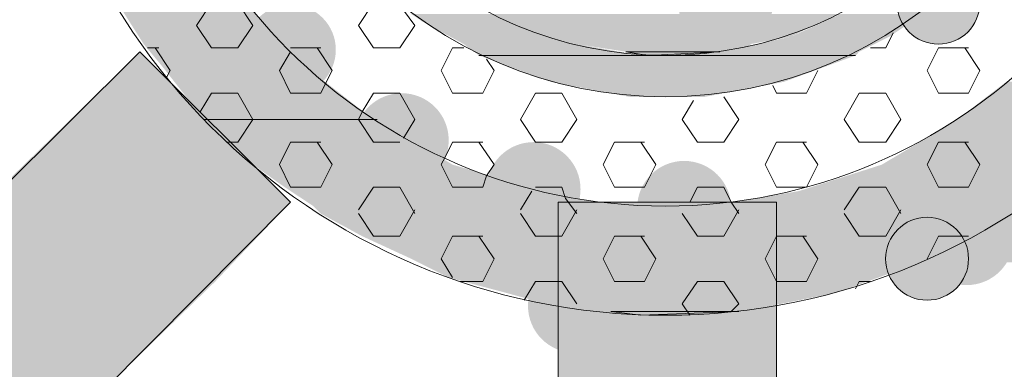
# Model space of a CAD drawing. Extents: x 3940905 to 4145695, y 925352 to 1109797.
# Tile 545 of 656: x 4011766 to 4011899, y 1099847 to 1099894. Entities that reach past the tile are written whole.
import ezdxf

# ---------------------------------------------------------------- set-up
doc = ezdxf.new("R2010")
doc.units = 0
doc.header["$LTSCALE"] = 750
doc.header["$MEASUREMENT"] = 0
doc.layers.add('CKD Equipments', color=252, linetype='CONTINUOUS', lineweight=0)

msp = doc.modelspace()

# ---------------------------------------------------------------- hatches: boundary and pattern name
at = {"layer": 'CKD Equipments', "true_color": 0x808080}
h = msp.add_hatch(color=8, dxfattribs=at)
edge = h.paths.add_edge_path(flags=16)
edge.add_arc((4011861.2, 1099896.49), 6.35, 0, 360)
h = msp.add_hatch(color=8, dxfattribs=at)
edge = h.paths.add_edge_path(flags=16)
edge.add_arc((4011889.95, 1099896.75), 5.6, 0, 360)
h = msp.add_hatch(color=8, dxfattribs=at)
h.paths.add_polyline_path([(4011801.42, 1099891.15), (4011779.03, 1099896.75), (4011796.33, 1099896.75)])
h.paths.add_polyline_path([(4011782.59, 1099891.15), (4011801.42, 1099891.15), (4011779.03, 1099896.75)])
h = msp.add_hatch(color=8, dxfattribs=at)
edge = h.paths.add_edge_path(flags=16)
edge.add_arc((4011802.43, 1099890.39), 6.11, 0, 360)
h = msp.add_hatch(color=8, dxfattribs=at)
h.paths.add_polyline_path([(4011831.95, 1099894.2), (4011818.72, 1099895.22), (4011829.91, 1099895.22)])
h.paths.add_polyline_path([(4011820.24, 1099894.2), (4011831.95, 1099894.2), (4011818.72, 1099895.22)])
h = msp.add_hatch(color=8, dxfattribs=at)
h.paths.add_polyline_path([(4011874.18, 1099894.2), (4011829.91, 1099895.22), (4011876.72, 1099895.22)])
h.paths.add_polyline_path([(4011831.95, 1099894.2), (4011874.18, 1099894.2), (4011829.91, 1099895.22)])
h = msp.add_hatch(color=8, dxfattribs=at)
h.paths.add_polyline_path([(4011883.34, 1099892.17), (4011876.72, 1099895.22), (4011887.91, 1099895.22)])
h.paths.add_polyline_path([(4011870.11, 1099892.17), (4011883.34, 1099892.17), (4011876.72, 1099895.22)])
h = msp.add_hatch(color=8, dxfattribs=at)
h.paths.add_polyline_path([(4011841.1, 1099891.15), (4011820.24, 1099894.2), (4011831.95, 1099894.2)])
h.paths.add_polyline_path([(4011825.84, 1099891.15), (4011841.1, 1099891.15), (4011820.24, 1099894.2)])
h = msp.add_hatch(color=8, dxfattribs=at)
h.paths.add_polyline_path([(4011870.11, 1099892.17), (4011831.95, 1099894.2), (4011874.18, 1099894.2)])
h.paths.add_polyline_path([(4011837.03, 1099892.17), (4011870.11, 1099892.17), (4011831.95, 1099894.2)])
h = msp.add_hatch(color=8, dxfattribs=at)
h.paths.add_polyline_path([(4011804.47, 1099888.1), (4011782.59, 1099891.15), (4011801.42, 1099891.15)])
h.paths.add_polyline_path([(4011785.13, 1099888.1), (4011804.47, 1099888.1), (4011782.59, 1099891.15)])
h = msp.add_hatch(color=8, dxfattribs=at)
h.paths.add_polyline_path([(4011849.75, 1099889.62), (4011825.84, 1099891.15), (4011841.1, 1099891.15)])
h.paths.add_polyline_path([(4011827.87, 1099889.62), (4011849.75, 1099889.62), (4011825.84, 1099891.15)])
h = msp.add_hatch(color=8, dxfattribs=at)
h.paths.add_polyline_path([(4011864.51, 1099891.15), (4011837.03, 1099892.17), (4011870.11, 1099892.17)])
h.paths.add_polyline_path([(4011841.1, 1099891.15), (4011864.51, 1099891.15), (4011837.03, 1099892.17)])
h = msp.add_hatch(color=8, dxfattribs=at)
h.paths.add_polyline_path([(4011860.44, 1099890.13), (4011841.1, 1099891.15), (4011864.51, 1099891.15)])
h.paths.add_polyline_path([(4011847.72, 1099890.13), (4011860.44, 1099890.13), (4011841.1, 1099891.15)])
h = msp.add_hatch(color=8, dxfattribs=at)
h.paths.add_polyline_path([(4011879.26, 1099890.13), (4011870.11, 1099892.17), (4011883.34, 1099892.17)])
h.paths.add_polyline_path([(4011860.44, 1099890.13), (4011879.26, 1099890.13), (4011870.11, 1099892.17)])
at = {"layer": 'CKD Equipments', "true_color": 0xff0000}
h = msp.add_hatch(color=1, dxfattribs=at)
h.paths.add_polyline_path([(4011802.43, 1099869.78), (4011761.22, 1099869.78), (4011782.08, 1099890.13)])
h.paths.add_polyline_path([(4011751.04, 1099859.09), (4011802.43, 1099869.78), (4011761.22, 1099869.78)])
h.paths.add_polyline_path([(4011792.26, 1099859.09), (4011751.04, 1099859.09), (4011802.43, 1099869.78)])
at = {"layer": 'CKD Equipments', "true_color": 0x808080}
h = msp.add_hatch(color=8, dxfattribs=at)
h.paths.add_polyline_path([(4011878.76, 1099889.62), (4011860.44, 1099890.13), (4011879.26, 1099890.13)])
h.paths.add_polyline_path([(4011853.32, 1099889.62), (4011878.76, 1099889.62), (4011860.44, 1099890.13)])
h = msp.add_hatch(color=8, dxfattribs=at)
h.paths.add_polyline_path([(4011869.09, 1099886.06), (4011827.87, 1099889.62), (4011878.76, 1099889.62)])
h.paths.add_polyline_path([(4011837.54, 1099886.06), (4011869.09, 1099886.06), (4011827.87, 1099889.62)])
h = msp.add_hatch(color=8, dxfattribs=at)
h.paths.add_polyline_path([(4011813.63, 1099880.97), (4011785.13, 1099888.1), (4011804.47, 1099888.1)])
h.paths.add_polyline_path([(4011790.73, 1099880.97), (4011813.63, 1099880.97), (4011785.13, 1099888.1)])
h = msp.add_hatch(color=8, dxfattribs=at)
h.paths.add_polyline_path([(4011858.4, 1099884.03), (4011837.54, 1099886.06), (4011869.09, 1099886.06)])
h.paths.add_polyline_path([(4011848.23, 1099884.03), (4011858.4, 1099884.03), (4011837.54, 1099886.06)])
h = msp.add_hatch(color=8, dxfattribs=at)
h.paths.add_polyline_path([(4011914.88, 1099880.97), (4011899.11, 1099886.06), (4011919.97, 1099886.06)])
h.paths.add_polyline_path([(4011892.49, 1099880.97), (4011914.88, 1099880.97), (4011899.11, 1099886.06)])
h = msp.add_hatch(color=8, dxfattribs=at)
edge = h.paths.add_edge_path(flags=16)
edge.add_arc((4011817.44, 1099878.17), 6.35, 0, 360)
h = msp.add_hatch(color=8, dxfattribs=at)
h.paths.add_polyline_path([(4011824.31, 1099874.87), (4011791.24, 1099880.97), (4011814.14, 1099880.97)])
h.paths.add_polyline_path([(4011797.35, 1099874.87), (4011824.31, 1099874.87), (4011791.24, 1099880.97)])
h = msp.add_hatch(color=8, dxfattribs=at)
h.paths.add_polyline_path([(4011910.81, 1099876.39), (4011892.49, 1099880.97), (4011914.88, 1099880.97)])
h.paths.add_polyline_path([(4011884.86, 1099876.39), (4011910.81, 1099876.39), (4011892.49, 1099880.97)])
h = msp.add_hatch(color=8, dxfattribs=at)
edge = h.paths.add_edge_path(flags=16)
edge.add_arc((4011835.25, 1099871.56), 6.35, 0, 360)
h = msp.add_hatch(color=8, dxfattribs=at)
edge = h.paths.add_edge_path(flags=16)
edge.add_arc((4011904.71, 1099871.56), 6.11, 0, 360)
h = msp.add_hatch(color=8, dxfattribs=at)
edge = h.paths.add_edge_path(flags=16)
edge.add_arc((4011855.6, 1099869.02), 6.35, 0, 360)
h = msp.add_hatch(color=8, dxfattribs=at)
h.paths.add_polyline_path([(4011909.28, 1099874.87), (4011884.86, 1099876.39), (4011910.81, 1099876.39)])
h.paths.add_polyline_path([(4011882.32, 1099874.87), (4011909.28, 1099874.87), (4011884.86, 1099876.39)])
h = msp.add_hatch(color=8, dxfattribs=at)
h.paths.add_polyline_path([(4011832.96, 1099872.32), (4011797.35, 1099874.87), (4011824.31, 1099874.87)])
h.paths.add_polyline_path([(4011800.91, 1099872.32), (4011832.96, 1099872.32), (4011797.35, 1099874.87)])
h = msp.add_hatch(color=8, dxfattribs=at)
h.paths.add_polyline_path([(4011904.2, 1099871.3), (4011882.32, 1099874.87), (4011909.28, 1099874.87)])
h.paths.add_polyline_path([(4011871.12, 1099871.3), (4011904.2, 1099871.3), (4011882.32, 1099874.87)])
h = msp.add_hatch(color=8, dxfattribs=at)
edge = h.paths.add_edge_path(flags=16)
edge.add_arc((4011899.36, 1099868), 6.35, 0, 360)
h = msp.add_hatch(color=8, dxfattribs=at)
h.paths.add_polyline_path([(4011835.51, 1099871.3), (4011800.91, 1099872.32), (4011832.96, 1099872.32)])
h.paths.add_polyline_path([(4011802.43, 1099871.3), (4011835.51, 1099871.3), (4011800.91, 1099872.32)])
h = msp.add_hatch(color=8, dxfattribs=at)
h.paths.add_polyline_path([(4011847.21, 1099869.27), (4011802.43, 1099871.3), (4011835.51, 1099871.3)])
h.paths.add_polyline_path([(4011805.49, 1099869.27), (4011847.21, 1099869.27), (4011802.43, 1099871.3)])
h = msp.add_hatch(color=8, dxfattribs=at)
h.paths.add_polyline_path([(4011901.65, 1099869.27), (4011871.12, 1099871.3), (4011904.2, 1099871.3)])
h.paths.add_polyline_path([(4011859.42, 1099869.27), (4011901.65, 1099869.27), (4011871.12, 1099871.3)])
h = msp.add_hatch(color=8, dxfattribs=at)
edge = h.paths.add_edge_path(flags=16)
edge.add_arc((4011893.77, 1099864.94), 6.35, 0, 360)
h = msp.add_hatch(color=8, dxfattribs=at)
h.paths.add_polyline_path([(4011900.13, 1099868.25), (4011805.49, 1099869.27), (4011901.65, 1099869.27)])
h.paths.add_polyline_path([(4011806.5, 1099868.25), (4011900.13, 1099868.25), (4011805.49, 1099869.27)])
at = {"layer": 'CKD Equipments', "true_color": 0xff0000}
h = msp.add_hatch(color=1, dxfattribs=at)
h.paths.add_polyline_path([(4011838.56, 1099817.88), (4011868.07, 1099869.78), (4011838.56, 1099869.78)])
h.paths.add_polyline_path([(4011868.07, 1099817.88), (4011838.56, 1099817.88), (4011868.07, 1099869.78)])
at = {"layer": 'CKD Equipments', "true_color": 0x808080}
h = msp.add_hatch(color=8, dxfattribs=at)
h.paths.add_polyline_path([(4011894.02, 1099865.2), (4011806.5, 1099868.25), (4011900.13, 1099868.25)])
h.paths.add_polyline_path([(4011812.1, 1099865.2), (4011894.02, 1099865.2), (4011806.5, 1099868.25)])
h = msp.add_hatch(color=8, dxfattribs=at)
edge = h.paths.add_edge_path(flags=16)
edge.add_arc((4011888.42, 1099862.15), 5.6, 0, 360)
h = msp.add_hatch(color=8, dxfattribs=at)
h.paths.add_polyline_path([(4011888.93, 1099862.15), (4011812.1, 1099865.2), (4011894.02, 1099865.2)])
h.paths.add_polyline_path([(4011818.72, 1099862.15), (4011888.93, 1099862.15), (4011812.1, 1099865.2)])
h = msp.add_hatch(color=8, dxfattribs=at)
h.paths.add_polyline_path([(4011881.81, 1099859.6), (4011818.72, 1099862.15), (4011888.93, 1099862.15)])
h.paths.add_polyline_path([(4011823.8, 1099859.6), (4011881.81, 1099859.6), (4011818.72, 1099862.15)])
h = msp.add_hatch(color=8, dxfattribs=at)
edge = h.paths.add_edge_path(flags=16)
edge.add_arc((4011840.85, 1099855.79), 6.35, 0, 360)
h = msp.add_hatch(color=8, dxfattribs=at)
h.paths.add_polyline_path([(4011876.21, 1099857.57), (4011823.8, 1099859.6), (4011881.81, 1099859.6)])
h.paths.add_polyline_path([(4011831.44, 1099857.57), (4011876.21, 1099857.57), (4011823.8, 1099859.6)])
at = {"layer": 'CKD Equipments', "true_color": 0xff0000}
h = msp.add_hatch(color=1, dxfattribs=at)
h.paths.add_polyline_path([(4011771.4, 1099838.74), (4011792.26, 1099859.09), (4011751.04, 1099859.09)])
h.paths.add_polyline_path([(4011792.26, 1099859.09), (4011771.4, 1099838.74)], flags=16)
at = {"layer": 'CKD Equipments', "true_color": 0x808080}
h = msp.add_hatch(color=8, dxfattribs=at)
h.paths.add_polyline_path([(4011868.58, 1099856.04), (4011831.44, 1099857.57), (4011876.21, 1099857.57)])
h.paths.add_polyline_path([(4011837.03, 1099856.04), (4011868.58, 1099856.04), (4011831.44, 1099857.57)])
h = msp.add_hatch(color=8, dxfattribs=at)
h.paths.add_polyline_path([(4011862.98, 1099855.02), (4011837.03, 1099856.04), (4011868.58, 1099856.04)])
h.paths.add_polyline_path([(4011845.68, 1099855.02), (4011862.98, 1099855.02), (4011837.03, 1099856.04)])

# ---------------------------------------------------------------- linework, layer by layer
at = {"layer": 'CKD Equipments', "color": 8, "true_color": 0x808080}
for p, q in [((4011791.75, 1099896.75), (4011789.71, 1099893.69)), ((4011795.31, 1099896.75), (4011797.35, 1099893.69)), ((4011813.63, 1099896.75), (4011811.59, 1099893.69)), ((4011817.7, 1099895.73), (4011819.22, 1099893.69)), ((4011789.71, 1099893.69), (4011791.75, 1099890.64)), ((4011797.35, 1099893.69), (4011795.31, 1099890.64)), ((4011811.59, 1099893.69), (4011813.63, 1099890.64)), ((4011819.22, 1099893.69), (4011817.19, 1099890.64)), ((4011883.84, 1099892.68), (4011882.83, 1099890.64)), ((4011782.08, 1099890.13), (4011688.46, 1099797.02)), ((4011802.43, 1099869.78), (4011782.08, 1099890.13)), ((4011784.63, 1099890.64), (4011783.1, 1099890.64)), ((4011784.12, 1099890.64), (4011786.15, 1099887.59)), ((4011795.31, 1099890.64), (4011791.75, 1099890.64)), ((4011802.43, 1099890.13), (4011800.91, 1099887.59)), ((4011806.5, 1099890.64), (4011802.43, 1099890.64)), ((4011806, 1099890.64), (4011808.03, 1099887.59)), ((4011817.19, 1099890.64), (4011813.63, 1099890.64)), ((4011824.31, 1099890.64), (4011822.79, 1099887.59)), ((4011825.84, 1099890.64), (4011824.31, 1099890.64)), ((4011850.77, 1099889.62), (4011847.72, 1099890.13)), ((4011847.72, 1099890.13), (4011860.44, 1099890.13)), ((4011860.44, 1099890.13), (4011850.77, 1099889.62)), ((4011882.83, 1099890.64), (4011880.79, 1099890.64)), ((4011889.95, 1099890.64), (4011888.42, 1099887.59)), ((4011894.02, 1099890.64), (4011889.95, 1099890.64)), ((4011893.51, 1099890.64), (4011895.55, 1099887.59)), ((4011827.87, 1099889.62), (4011850.77, 1099889.62)), ((4011850.77, 1099889.62), (4011827.87, 1099889.62)), ((4011827.87, 1099889.62), (4011827.87, 1099889.62)), ((4011850.77, 1099889.62), (4011827.87, 1099889.62)), ((4011827.87, 1099889.62), (4011849.75, 1099889.62)), ((4011828.89, 1099889.11), (4011829.91, 1099887.59)), ((4011849.75, 1099889.62), (4011850.77, 1099889.62)), ((4011850.77, 1099889.62), (4011850.77, 1099889.62)), ((4011878.76, 1099889.62), (4011850.77, 1099889.62)), ((4011850.77, 1099889.62), (4011853.32, 1099889.62)), ((4011853.32, 1099889.62), (4011853.32, 1099889.62)), ((4011853.32, 1099889.62), (4011878.76, 1099889.62)), ((4011878.76, 1099889.62), (4011853.32, 1099889.62)), ((4011853.32, 1099889.62), (4011878.76, 1099889.62)), ((4011853.32, 1099889.62), (4011853.32, 1099889.62)), ((4011786.15, 1099887.59), (4011785.64, 1099886.57)), ((4011800.91, 1099887.59), (4011802.43, 1099884.53)), ((4011808.03, 1099887.59), (4011807.01, 1099885.55)), ((4011822.79, 1099887.59), (4011824.31, 1099884.53)), ((4011829.91, 1099887.59), (4011828.38, 1099884.53)), ((4011873.67, 1099887.59), (4011872.14, 1099884.53)), ((4011888.42, 1099887.59), (4011889.95, 1099884.53)), ((4011895.55, 1099887.59), (4011894.02, 1099884.53)), ((4011791.75, 1099884.53), (4011790.22, 1099881.99)), ((4011795.31, 1099884.53), (4011791.75, 1099884.53)), ((4011795.31, 1099884.53), (4011797.35, 1099880.97)), ((4011806.5, 1099884.53), (4011802.43, 1099884.53)), ((4011807.01, 1099885.55), (4011806.5, 1099884.53)), ((4011813.63, 1099884.53), (4011812.1, 1099881.99)), ((4011817.19, 1099884.53), (4011813.63, 1099884.53)), ((4011817.19, 1099884.53), (4011819.22, 1099880.97)), ((4011828.38, 1099884.53), (4011824.31, 1099884.53)), ((4011835.51, 1099884.53), (4011833.47, 1099880.97)), ((4011839.07, 1099884.53), (4011835.51, 1099884.53)), ((4011839.07, 1099884.53), (4011841.1, 1099880.97)), ((4011867.56, 1099885.55), (4011868.07, 1099884.53)), ((4011872.14, 1099884.53), (4011868.07, 1099884.53)), ((4011879.26, 1099884.53), (4011877.23, 1099880.97)), ((4011882.83, 1099884.53), (4011879.26, 1099884.53)), ((4011882.83, 1099884.53), (4011884.86, 1099880.97)), ((4011894.02, 1099884.53), (4011889.95, 1099884.53)), ((4011856.88, 1099883.52), (4011855.35, 1099880.97)), ((4011860.95, 1099884.03), (4011862.98, 1099880.97)), ((4011812.1, 1099881.99), (4011811.59, 1099880.97)), ((4011814.14, 1099880.97), (4011790.73, 1099880.97)), ((4011790.73, 1099880.97), (4011791.24, 1099880.97)), ((4011814.14, 1099880.97), (4011790.73, 1099880.97)), ((4011790.73, 1099880.97), (4011813.63, 1099880.97)), ((4011791.24, 1099880.97), (4011814.14, 1099880.97)), ((4011797.35, 1099880.97), (4011795.31, 1099877.92)), ((4011811.59, 1099880.97), (4011813.63, 1099877.92)), ((4011813.63, 1099880.97), (4011814.14, 1099880.97)), ((4011814.14, 1099880.97), (4011814.14, 1099880.97)), ((4011819.22, 1099880.97), (4011817.7, 1099878.43)), ((4011833.47, 1099880.97), (4011835.51, 1099877.92)), ((4011841.1, 1099880.97), (4011839.07, 1099877.92)), ((4011855.35, 1099880.97), (4011857.39, 1099877.92)), ((4011862.98, 1099880.97), (4011860.95, 1099877.92)), ((4011877.23, 1099880.97), (4011879.26, 1099877.92)), ((4011884.86, 1099880.97), (4011882.83, 1099877.92)), ((4011795.31, 1099877.92), (4011793.78, 1099877.92)), ((4011802.43, 1099877.92), (4011800.91, 1099874.87)), ((4011806.5, 1099877.92), (4011802.43, 1099877.92)), ((4011806, 1099877.92), (4011808.03, 1099874.87)), ((4011817.19, 1099877.92), (4011813.63, 1099877.92)), ((4011824.31, 1099877.92), (4011823.3, 1099875.88)), ((4011828.38, 1099877.92), (4011824.31, 1099877.92)), ((4011827.87, 1099877.92), (4011829.91, 1099874.87)), ((4011839.07, 1099877.92), (4011835.51, 1099877.92)), ((4011846.19, 1099877.92), (4011844.67, 1099874.87)), ((4011850.26, 1099877.92), (4011846.19, 1099877.92)), ((4011849.75, 1099877.92), (4011851.79, 1099874.87)), ((4011860.95, 1099877.92), (4011857.39, 1099877.92)), ((4011868.07, 1099877.92), (4011866.54, 1099874.87)), ((4011872.14, 1099877.92), (4011868.07, 1099877.92)), ((4011871.63, 1099877.92), (4011873.67, 1099874.87)), ((4011882.83, 1099877.92), (4011879.26, 1099877.92)), ((4011889.95, 1099877.92), (4011888.42, 1099874.87)), ((4011894.02, 1099877.92), (4011889.95, 1099877.92)), ((4011893.51, 1099877.92), (4011895.55, 1099874.87)), ((4011823.3, 1099875.88), (4011822.79, 1099874.87)), ((4011800.91, 1099874.87), (4011802.43, 1099871.81)), ((4011808.03, 1099874.87), (4011806.5, 1099871.81)), ((4011822.79, 1099874.87), (4011824.31, 1099871.81)), ((4011829.91, 1099874.87), (4011828.89, 1099873.34)), ((4011844.67, 1099874.87), (4011846.19, 1099871.81)), ((4011851.79, 1099874.87), (4011850.26, 1099871.81)), ((4011866.54, 1099874.87), (4011868.07, 1099871.81)), ((4011873.67, 1099874.87), (4011872.14, 1099871.81)), ((4011888.42, 1099874.87), (4011889.95, 1099871.81)), ((4011895.55, 1099874.87), (4011894.02, 1099871.81)), ((4011828.89, 1099873.34), (4011828.38, 1099871.81)), ((4011806.5, 1099871.81), (4011802.43, 1099871.81)), ((4011813.63, 1099871.81), (4011811.59, 1099868.76)), ((4011817.19, 1099871.81), (4011813.63, 1099871.81)), ((4011817.19, 1099871.81), (4011819.22, 1099868.25)), ((4011828.38, 1099871.81), (4011824.31, 1099871.81)), ((4011835, 1099871.3), (4011833.47, 1099868.76)), ((4011839.07, 1099871.81), (4011835.51, 1099871.81)), ((4011839.07, 1099871.81), (4011839.58, 1099870.29)), ((4011850.26, 1099871.81), (4011846.19, 1099871.81)), ((4011857.39, 1099871.81), (4011856.37, 1099869.78)), ((4011860.95, 1099871.81), (4011857.39, 1099871.81)), ((4011860.95, 1099871.81), (4011861.97, 1099869.78)), ((4011872.14, 1099871.81), (4011868.07, 1099871.81)), ((4011879.26, 1099871.81), (4011877.23, 1099868.76)), ((4011882.83, 1099871.81), (4011879.26, 1099871.81)), ((4011882.83, 1099871.81), (4011884.86, 1099868.25)), ((4011894.02, 1099871.81), (4011889.95, 1099871.81)), ((4011839.58, 1099870.29), (4011841.1, 1099868.25)), ((4011802.43, 1099869.78), (4011709.32, 1099776.16)), ((4011819.22, 1099868.76), (4011817.19, 1099865.2)), ((4011838.56, 1099765.98), (4011838.56, 1099869.78)), ((4011838.56, 1099869.78), (4011868.07, 1099869.78)), ((4011841.1, 1099868.76), (4011839.07, 1099865.2)), ((4011862.98, 1099868.76), (4011860.95, 1099865.2)), ((4011861.97, 1099869.78), (4011862.98, 1099868.25)), ((4011868.07, 1099869.78), (4011868.07, 1099765.98)), ((4011884.86, 1099868.76), (4011882.83, 1099865.2)), ((4011811.59, 1099868.25), (4011813.63, 1099865.2)), ((4011833.47, 1099868.25), (4011835.51, 1099865.2)), ((4011855.35, 1099868.25), (4011857.39, 1099865.2)), ((4011877.23, 1099868.25), (4011879.26, 1099865.2)), ((4011817.19, 1099865.2), (4011813.63, 1099865.2)), ((4011824.31, 1099865.2), (4011822.79, 1099862.15)), ((4011828.38, 1099865.2), (4011824.31, 1099865.2)), ((4011827.87, 1099865.2), (4011829.91, 1099862.15)), ((4011839.07, 1099865.2), (4011835.51, 1099865.2)), ((4011846.19, 1099865.2), (4011844.67, 1099862.15)), ((4011850.26, 1099865.2), (4011846.19, 1099865.2)), ((4011849.75, 1099865.2), (4011851.79, 1099862.15)), ((4011860.95, 1099865.2), (4011857.39, 1099865.2)), ((4011868.07, 1099865.2), (4011866.54, 1099862.15)), ((4011872.14, 1099865.2), (4011868.07, 1099865.2)), ((4011871.63, 1099865.2), (4011873.67, 1099862.15)), ((4011882.83, 1099865.2), (4011879.26, 1099865.2)), ((4011889.95, 1099865.2), (4011888.42, 1099862.15)), ((4011894.02, 1099865.2), (4011889.95, 1099865.2)), ((4011822.79, 1099862.15), (4011824.31, 1099859.6)), ((4011829.91, 1099862.15), (4011828.38, 1099859.09)), ((4011844.67, 1099862.15), (4011846.19, 1099859.09)), ((4011851.79, 1099862.15), (4011850.26, 1099859.09)), ((4011866.54, 1099862.15), (4011868.07, 1099859.09)), ((4011873.67, 1099862.15), (4011872.14, 1099859.09)), ((4011828.38, 1099859.09), (4011825.33, 1099859.09)), ((4011835.51, 1099859.09), (4011833.98, 1099856.55)), ((4011839.07, 1099859.09), (4011835.51, 1099859.09)), ((4011839.07, 1099859.09), (4011841.1, 1099856.04)), ((4011850.26, 1099859.09), (4011846.19, 1099859.09)), ((4011857.39, 1099859.09), (4011855.35, 1099856.04)), ((4011860.95, 1099859.09), (4011857.39, 1099859.09)), ((4011860.95, 1099859.09), (4011862.98, 1099856.04)), ((4011872.14, 1099859.09), (4011868.07, 1099859.09)), ((4011879.26, 1099859.09), (4011878.76, 1099858.08)), ((4011880.79, 1099859.09), (4011879.26, 1099859.09)), ((4011855.35, 1099856.04), (4011856.37, 1099854.51)), ((4011862.98, 1099856.04), (4011861.97, 1099855.02)), ((4011849.75, 1099854.51), (4011845.68, 1099855.02)), ((4011845.68, 1099855.02), (4011862.98, 1099855.02)), ((4011862.98, 1099855.02), (4011849.75, 1099854.51))]:
    msp.add_line(p, q, dxfattribs=at)
for centre, radius in [((4011853.06, 1099941.27), 86.75), ((4011853.06, 1099941.27), 72), ((4011853.06, 1099941.27), 57.24), ((4011853.06, 1099941.27), 51.64), ((4011889.95, 1099896.75), 5.6), ((4011888.42, 1099862.15), 5.6)]:
    msp.add_circle(centre, radius, dxfattribs=at)
for points in [[(4011850.77, 1099889.62), (4011847.72, 1099890.13), (4011860.44, 1099890.13)], [(4011849.75, 1099854.51), (4011845.68, 1099855.02), (4011862.98, 1099855.02)]]:
    msp.add_solid(points, dxfattribs=at)

doc.saveas('drawing.dxf')
